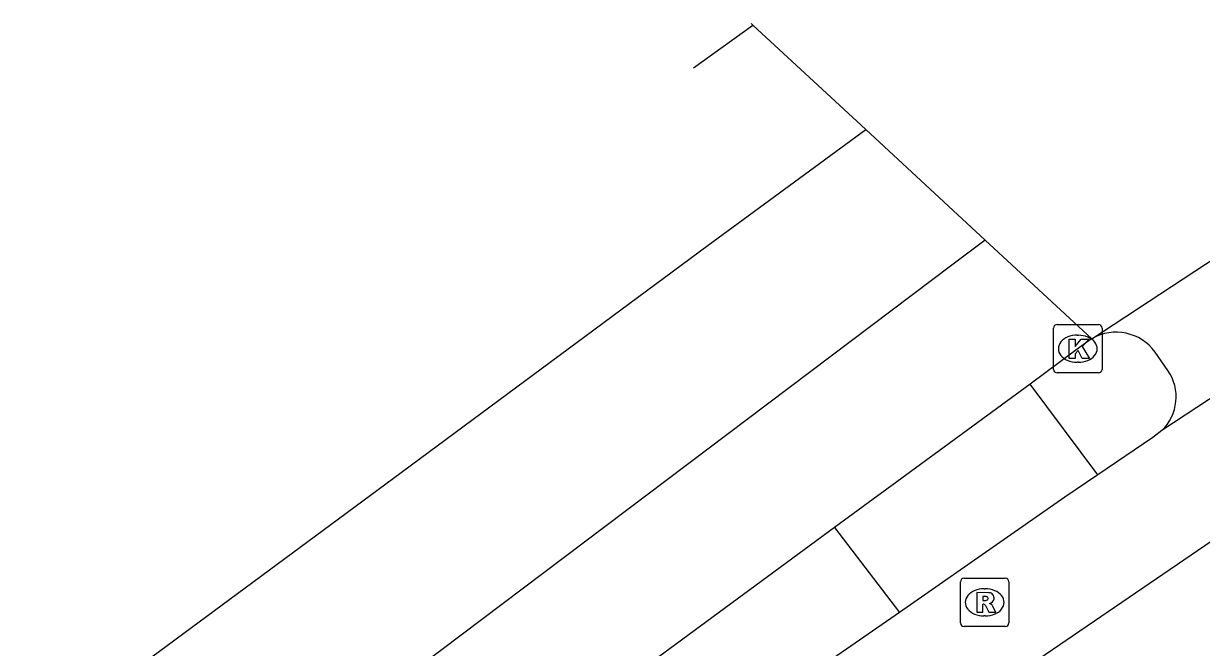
# Model space of a CAD drawing. Extents: x 162532 to 163264, y 381233 to 382042.
# Drawn here: x 162763.15 to 162787.47, y 382017.83 to 382030.72 of the extents above; entities that cross this region are included whole.
import ezdxf

# ---------------------------------------------------------------- set-up
doc = ezdxf.new("R2010")
doc.units = 0
for name, color, linetype in [('IMGEO_Fietspad_open', 7, 'Continuous'), ('IMGEO_Kolk', 7, 'Continuous'), ('IMGEO_Rijbaan_regionaal_gesloten', 7, 'Continuous'), ('IMGEO_Rioolput', 7, 'Continuous'), ('IMGEO_Verkeerseiland_open', 7, 'Continuous'), ('IMGEO_Voetpad_open', 7, 'Continuous')]:
    doc.layers.add(name, color=color, linetype=linetype)

msp = doc.modelspace()

# ---------------------------------------------------------------- linework, layer by layer
at = {"layer": 'IMGEO_Fietspad_open'}
for points in [[(162791.384, 382025.248), (162789.079, 382023.911), (162786.651, 382022.311)], [(162786.651, 382022.311), (162786.465, 382022.17), (162785.329, 382021.396)], [(162785.329, 382021.396), (162784.645, 382020.936), (162781.233, 382018.555)], [(162774.24, 382010.849), (162788.25, 382020.423)], [(162781.233, 382018.555), (162766.904, 382008.631), (162766.418, 382008.278), (162753.074, 381998.605)]]:
    msp.add_lwpolyline(points, dxfattribs=at)
at = {"layer": 'IMGEO_Kolk'}
for p, q in [((162784.413, 382023.576), (162784.413, 382024.428)), ((162784.488, 382024.502), (162785.34, 382024.502)), ((162785.414, 382024.428), (162785.414, 382023.576)), ((162784.901, 382024.282), (162784.926, 382024.282)), ((162784.924, 382023.722), (162784.899, 382023.722)), ((162785.34, 382023.502), (162784.488, 382023.502))]:
    msp.add_line(p, q, dxfattribs=at)
for points in [[(162784.413, 382023.576), (162784.413, 382024.428)], [(162784.488, 382024.502), (162785.34, 382024.502)], [(162785.414, 382024.428), (162785.414, 382023.576)], [(162784.734, 382024.202), (162784.857, 382024.202), (162784.857, 382024.051), (162784.987, 382024.202), (162785.151, 382024.202), (162785.005, 382024.051), (162785.158, 382023.802), (162785.006, 382023.802), (162784.921, 382023.966), (162784.857, 382023.899), (162784.857, 382023.802), (162784.734, 382023.802), (162784.734, 382024.202)], [(162785.34, 382023.502), (162784.488, 382023.502)]]:
    msp.add_lwpolyline(points, dxfattribs=at)
for centre, start, end in [((162784.49, 382024.426), 91.552, 178.448), ((162784.49, 382024.426), 91.552, 178.448), ((162785.338, 382024.426), 1.552, 88.448), ((162785.338, 382024.426), 1.552, 88.448), ((162784.49, 382023.578), 181.552, 268.448), ((162784.49, 382023.578), 181.552, 268.448), ((162785.338, 382023.578), 271.552, 358.448), ((162785.338, 382023.578), 271.552, 358.448)]:
    msp.add_arc(centre, 0.0765, start, end, dxfattribs=at)
for centre, major_axis, ratio, start_param, end_param in [((162784.9, 382024.002), (-0.387, 0.002), 0.722429, 4.712389, 7.853982), ((162784.925, 382024.002), (-0.39, 0.002), 0.717154, 1.570796, 4.712389)]:
    msp.add_ellipse(centre, major_axis=major_axis, ratio=ratio, start_param=start_param, end_param=end_param, dxfattribs=at)
at = {"layer": 'IMGEO_Rijbaan_regionaal_gesloten'}
for points in [[(162778.171, 382030.722), (162778.205, 382030.69)], [(162776.979, 382029.804), (162778.205, 382030.69)], [(162778.205, 382030.69), (162780.539, 382028.529)], [(162536.507, 381827.181), (162540.157, 381830.785), (162552.383, 381842.71), (162567.001, 381856.379), (162572.096, 381861.048), (162587.252, 381874.266), (162599.477, 381884.467), (162624.285, 381904.911), (162662.123, 381935.842), (162667.509, 381940.274), (162683.823, 381953.589), (162710.356, 381975.317), (162716.011, 381979.972), (162720.796, 381983.875), (162725.296, 381987.518), (162732.266, 381992.774), (162738.678, 381997.54), (162745.062, 382002.248), (162751.538, 382007.048), (162758.019, 382011.857), (162764.398, 382016.604), (162770.791, 382021.331), (162777.282, 382026.141), (162780.539, 382028.529)], [(162780.539, 382028.529), (162783.005, 382026.246)], [(162785.206, 382024.208), (162789.675, 382027.149)], [(162783.005, 382026.246), (162782.343, 382025.749), (162771.765, 382017.767), (162766.195, 382013.611), (162759.782, 382008.767), (162752.555, 382003.342), (162746.142, 381998.615), (162738.931, 381993.484), (162736.552, 381991.602), (162733.278, 381989.131), (162729.2, 381986.09), (162726.008, 381983.557)], [(162783.005, 382026.246), (162785.206, 382024.208)], [(162785.206, 382024.208), (162785.103, 382024.14), (162784.846, 382023.949), (162783.929, 382023.267)], [(162783.929, 382023.267), (162779.895, 382020.311)], [(162779.895, 382020.311), (162766.951, 382010.772), (162758.745, 382004.443), (162752.57, 381999.564)]]:
    msp.add_lwpolyline(points, dxfattribs=at)
at = {"layer": 'IMGEO_Rioolput'}
for p, q in [((162782.491, 382018.336), (162782.491, 382019.188)), ((162782.566, 382019.262), (162783.418, 382019.262)), ((162783.492, 382019.188), (162783.492, 382018.336)), ((162782.979, 382019.042), (162783.004, 382019.042)), ((162783.002, 382018.482), (162782.977, 382018.482)), ((162783.418, 382018.262), (162782.566, 382018.262))]:
    msp.add_line(p, q, dxfattribs=at)
for points in [[(162782.491, 382018.336), (162782.491, 382019.188)], [(162782.566, 382019.262), (162783.418, 382019.262)], [(162783.492, 382019.188), (162783.492, 382018.336)], [(162783.08, 382018.96), (162782.828, 382018.962), (162782.828, 382018.562)], [(162783.006, 382018.881), (162782.952, 382018.881), (162782.952, 382018.8)], [(162782.828, 382018.562), (162782.952, 382018.562), (162782.952, 382018.724), (162782.963, 382018.724)], [(162782.952, 382018.8), (162783.004, 382018.8)], [(162783.01, 382018.695), (162783.081, 382018.562), (162783.221, 382018.562), (162783.156, 382018.688)], [(162783.418, 382018.262), (162782.566, 382018.262)]]:
    msp.add_lwpolyline(points, dxfattribs=at)
for centre, radius, start, end in [((162782.568, 382019.186), 0.0765, 91.552, 178.448), ((162782.568, 382019.186), 0.0765, 91.552, 178.448), ((162783.416, 382019.186), 0.0765, 1.552, 88.448), ((162783.416, 382019.186), 0.0765, 1.552, 88.448), ((162783.012, 382018.785), 0.0964, 77.0061, 93.1865), ((162783.026, 382018.842), 0.0378, 276.6634, 79.6772), ((162783.079, 382018.85), 0.109, 350.3612, 89.416), ((162783.077, 382018.85), 0.112, 277.5842, 350.9817), ((162782.962, 382018.671), 0.0533, 26.0293, 88.6989), ((162782.988, 382018.989), 0.19, 274.7715, 282.9687), ((162783.061, 382018.635), 0.108, 29.5134, 73.7905), ((162782.568, 382018.338), 0.0765, 181.552, 268.448), ((162782.568, 382018.338), 0.0765, 181.552, 268.448), ((162783.416, 382018.338), 0.0765, 271.552, 358.448), ((162783.416, 382018.338), 0.0765, 271.552, 358.448)]:
    msp.add_arc(centre, radius, start, end, dxfattribs=at)
for centre, major_axis, ratio, start_param, end_param in [((162782.978, 382018.762), (-0.387, 0.002), 0.722429, 4.712389, 7.853982), ((162783.003, 382018.762), (-0.39, 0.002), 0.717154, 1.570796, 4.712389)]:
    msp.add_ellipse(centre, major_axis=major_axis, ratio=ratio, start_param=start_param, end_param=end_param, dxfattribs=at)
at = {"layer": 'IMGEO_Verkeerseiland_open'}
for points in [[(162785.329, 382021.396), (162783.929, 382023.267)], [(162779.895, 382020.311), (162781.233, 382018.555)]]:
    msp.add_lwpolyline(points, dxfattribs=at)
at = {"layer": 'IMGEO_Voetpad_open'}
msp.add_lwpolyline([(162786.776, 382023.551), (162786.511, 382023.933)], dxfattribs=at)
for centre, radius, start, end in [((162785.706, 382023.346), 0.997, 36.1048, 120.0958), ((162785.974, 382023.006), 0.97, 314.2657, 34.2217)]:
    msp.add_arc(centre, radius, start, end, dxfattribs=at)

doc.saveas('drawing.dxf')
